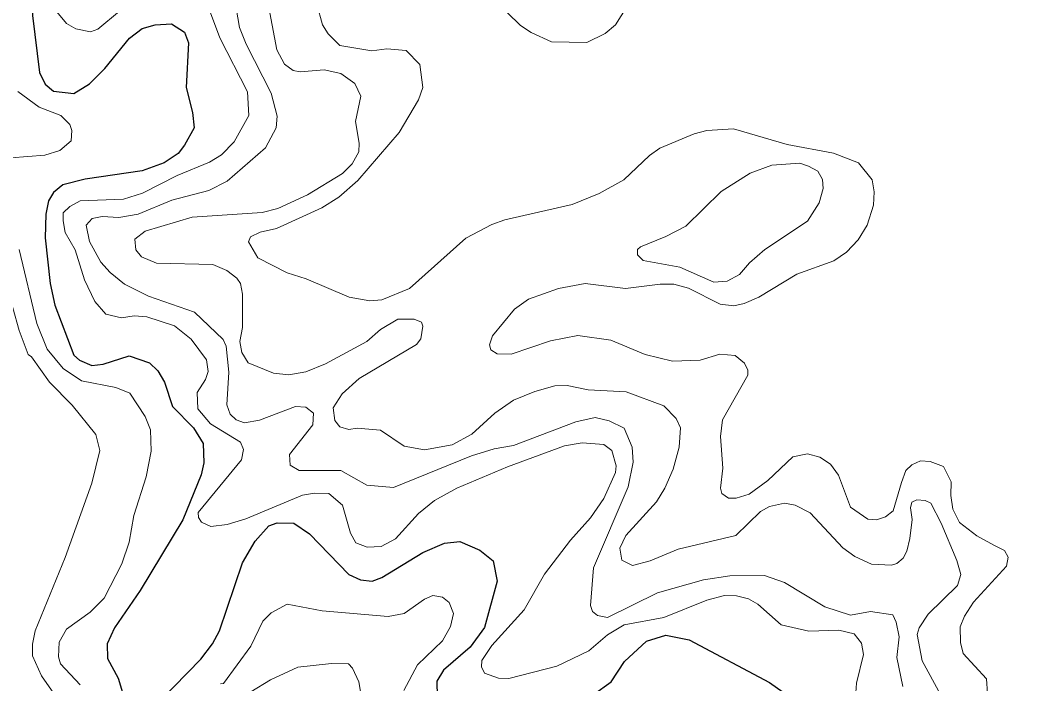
# Model space of a CAD drawing. Extents: x 673.6 to 698.9, y 7012 to 7040.1.
# Drawn here: x 694.546 to 696.209, y 7025.562 to 7026.644 of the extents above; entities that cross this region are included whole.
import ezdxf

# ---------------------------------------------------------------- set-up
doc = ezdxf.new("R2010")
doc.units = 0
doc.header["$LTSCALE"] = 0.032
doc.layers.add('1', color=7, linetype='Continuous', lineweight=25)
doc.layers.add('2', color=7, linetype='Continuous', lineweight=13)

msp = doc.modelspace()

# ---------------------------------------------------------------- linework, layer by layer
at = {"layer": '1'}
for points in [[(694.5675, 7026.8182), (694.5609, 7026.7448), (694.5658, 7026.6522), (694.5772, 7026.5591), (694.5864, 7026.5402), (694.6001, 7026.5288)], [(694.6001, 7026.5288), (694.6334, 7026.5246), (694.6589, 7026.5404), (694.6839, 7026.5653), (694.724, 7026.6151), (694.7449, 7026.6307), (694.7659, 7026.6365), (694.7926, 7026.6386), (694.8138, 7026.6247), (694.8205, 7026.6075), (694.8164, 7026.5344), (694.8272, 7026.4938), (694.8295, 7026.4689), (694.8141, 7026.4402), (694.8033, 7026.427), (694.7808, 7026.4118), (694.7446, 7026.3986), (694.6517, 7026.3849), (694.6152, 7026.3756), (694.6004, 7026.3633), (694.592, 7026.3499), (694.5879, 7026.3278), (694.5865, 7026.2892), (694.5948, 7026.2148), (694.6026, 7026.1794), (694.6334, 7026.0977), (694.6426, 7026.0896), (694.6629, 7026.0809), (694.6812, 7026.0833), (694.7236, 7026.097), (694.7567, 7026.0853), (694.7704, 7026.0724), (694.7811, 7026.0536), (694.7945, 7026.014), (694.8287, 7025.9796), (694.8444, 7025.9538), (694.8452, 7025.9221), (694.8411, 7025.9028), (694.8111, 7025.8292), (694.7413, 7025.7142), (694.6999, 7025.6533), (694.6875, 7025.627), (694.6881, 7025.6031), (694.7054, 7025.5708), (694.7179, 7025.5311)], [(694.7742, 7025.534), (694.8405, 7025.6019), (694.8597, 7025.6268), (694.8709, 7025.648), (694.9084, 7025.7591), (694.929, 7025.7947), (694.9516, 7025.8195), (694.9649, 7025.8242), (694.9922, 7025.8239), (695.0177, 7025.8062), (695.0821, 7025.7401), (695.1008, 7025.7313), (695.1201, 7025.7292), (695.1357, 7025.7355), (695.2026, 7025.7758), (695.238, 7025.7915), (695.2631, 7025.794), (695.2958, 7025.7797), (695.3172, 7025.7623), (695.3241, 7025.7295), (695.3035, 7025.6539), (695.2801, 7025.6216), (695.2364, 7025.5843), (695.2257, 7025.5659), (695.226, 7025.5406)], [(695.4812, 7025.5443), (695.5102, 7025.565), (695.5319, 7025.598), (695.5675, 7025.6315), (695.5993, 7025.641), (695.6374, 7025.6337), (695.7685, 7025.564), (695.8814, 7025.4841)]]:
    msp.add_lwpolyline(points, dxfattribs=at)
at = {"layer": '2'}
for points in [[(694.8886, 7026.7212), (694.9037, 7026.6322), (694.9143, 7026.6052), (694.9552, 7026.5254), (694.9652, 7026.4879), (694.9635, 7026.4688), (694.9461, 7026.4363), (694.8835, 7026.3818), (694.8534, 7026.3664), (694.7931, 7026.3509), (694.7384, 7026.3281), (694.7067, 7026.3227), (694.6797, 7026.324), (694.6632, 7026.3207), (694.6532, 7026.3099), (694.6588, 7026.2835), (694.6774, 7026.2496), (694.6926, 7026.2325)], [(694.8416, 7026.696), (694.8716, 7026.6158), (694.9166, 7026.5274), (694.9188, 7026.4887), (694.8949, 7026.4458), (694.8745, 7026.4249), (694.8547, 7026.4126), (694.8019, 7026.391), (694.7456, 7026.362), (694.7142, 7026.3526), (694.6437, 7026.3496), (694.6269, 7026.3406), (694.616, 7026.3299), (694.6158, 7026.3171), (694.6194, 7026.2982), (694.6353, 7026.2696), (694.6506, 7026.2209), (694.6676, 7026.1855), (694.6853, 7026.1646), (694.711, 7026.1589), (694.7318, 7026.1621), (694.7522, 7026.1603), (694.7975, 7026.1456), (694.8249, 7026.1241), (694.85, 7026.0905), (694.8525, 7026.0712), (694.8483, 7026.0582), (694.8346, 7026.037), (694.8355, 7026.0106), (694.8562, 7025.9861), (694.9051, 7025.9558), (694.91, 7025.9442), (694.9068, 7025.9271), (694.836, 7025.841), (694.8365, 7025.833), (694.8415, 7025.8257), (694.8568, 7025.8187), (694.8836, 7025.8216), (694.9139, 7025.8308), (695.0063, 7025.8695), (695.026, 7025.8728), (695.0495, 7025.872), (695.0718, 7025.8534), (695.0849, 7025.8078), (695.0932, 7025.792), (695.1118, 7025.7848), (695.1346, 7025.7856), (695.1581, 7025.7985), (695.1958, 7025.8397), (695.2217, 7025.8609), (695.258, 7025.8812), (695.3406, 7025.9158), (695.4336, 7025.95), (695.4624, 7025.955), (695.4981, 7025.9521), (695.5109, 7025.9423)], [(695.666, 7026.4645), (695.6451, 7026.4591), (695.5894, 7026.4355), (695.5727, 7026.4236), (695.5306, 7026.3839), (695.4905, 7026.3614), (695.4464, 7026.3436), (695.3363, 7026.3184), (695.3153, 7026.3108), (695.2726, 7026.2886), (695.1808, 7026.2067), (695.1358, 7026.1883), (695.1161, 7026.1868), (695.0823, 7026.1924), (695.0122, 7026.2223), (694.9813, 7026.2321), (694.9333, 7026.2565), (694.9183, 7026.2826), (694.9215, 7026.291), (694.9373, 7026.2986), (694.9642, 7026.3045), (695.0379, 7026.3381), (695.0657, 7026.3555), (695.0969, 7026.3826), (695.164, 7026.4613), (695.1954, 7026.5142), (695.2025, 7026.5344), (695.1976, 7026.572), (695.1753, 7026.595), (695.1438, 7026.5977), (695.1194, 7026.5944), (695.0674, 7026.6033), (695.0482, 7026.6219), (695.039, 7026.6366), (695.03, 7026.6703)], [(695.3402, 7026.6566), (695.362, 7026.6357), (695.3793, 7026.6243), (695.4126, 7026.6091), (695.47, 7026.6077), (695.4999, 7026.6226), (695.517, 7026.6368), (695.5354, 7026.6659)], [(694.6054, 7026.6581), (694.6216, 7026.6388), (694.6368, 7026.6301), (694.6608, 7026.6256), (694.6723, 7026.6296), (694.7076, 7026.6589)], [(694.9529, 7026.6561), (694.9645, 7026.5957), (694.977, 7026.5725), (694.9913, 7026.5624), (695.0028, 7026.5599), (695.0419, 7026.5632), (695.069, 7026.5572), (695.0917, 7026.5409), (695.1015, 7026.5203), (695.0926, 7026.4793), (695.099, 7026.4438), (695.0983, 7026.4295), (695.0874, 7026.41), (695.0714, 7026.3943), (695.0144, 7026.3593), (694.9661, 7026.3369), (694.9408, 7026.3306), (694.8265, 7026.323), (694.7497, 7026.3), (694.7331, 7026.2872), (694.7345, 7026.2696), (694.7435, 7026.2581), (694.7684, 7026.2479), (694.8599, 7026.246), (694.8827, 7026.2362), (694.8994, 7026.2235), (694.905, 7026.2146), (694.9084, 7026.1973), (694.9084, 7026.1433), (694.9044, 7026.1204), (694.9074, 7026.102), (694.918, 7026.0853), (694.9591, 7026.0687), (694.9842, 7026.066), (695.0117, 7026.0706), (695.0438, 7026.0839), (695.1111, 7026.12), (695.1336, 7026.1398), (695.1618, 7026.1568), (695.1884, 7026.1564), (695.2007, 7026.1515), (695.2025, 7026.1452), (695.1994, 7026.1246), (695.1925, 7026.1151), (695.0991, 7026.0599), (695.0712, 7026.0349), (695.0564, 7026.0121), (695.0589, 7025.9912), (695.0675, 7025.9812), (695.0819, 7025.9764), (695.0953, 7025.9787), (695.1338, 7025.9757), (695.1722, 7025.9494), (695.2055, 7025.9436), (695.2504, 7025.9515), (695.2826, 7025.9693), (695.3199, 7026.0032), (695.3508, 7026.0244), (695.3856, 7026.0387), (695.4181, 7026.0477), (695.4381, 7026.0487), (695.4723, 7026.0413), (695.5346, 7026.0379), (695.596, 7026.0151), (695.6158, 7025.9947), (695.6228, 7025.9792), (695.6208, 7025.9477), (695.6112, 7025.912), (695.5976, 7025.8809), (695.5839, 7025.8587), (695.5337, 7025.8039), (695.5239, 7025.7829), (695.5273, 7025.7635), (695.5446, 7025.7547), (695.5738, 7025.7623), (695.6193, 7025.7816), (695.7135, 7025.8037), (695.7538, 7025.8429), (695.7684, 7025.8513), (695.7926, 7025.8565), (695.8099, 7025.853), (695.8345, 7025.8408), (695.8878, 7025.7836), (695.9073, 7025.7694), (695.9345, 7025.757), (695.9673, 7025.7553), (695.9759, 7025.7579), (695.9864, 7025.7668), (695.9925, 7025.7783), (695.9972, 7025.7989), (696.001, 7025.8296), (695.998, 7025.8491), (696.0002, 7025.8581)], [(694.5303, 7026.4198), (694.5859, 7026.4243), (694.6105, 7026.4318), (694.6291, 7026.4477), (694.63, 7026.4642), (694.6267, 7026.4741), (694.6123, 7026.4886), (694.577, 7026.5025), (694.5419, 7026.5279)], [(695.9356, 7026.3839), (695.9132, 7026.4114), (695.8728, 7026.4274), (695.797, 7026.4418), (695.7097, 7026.4669), (695.666, 7026.4645)], [(696.1238, 7025.5458), (696.1221, 7025.5701), (696.0844, 7025.6111), (696.0801, 7025.6291), (696.0795, 7025.6547), (696.0861, 7025.6723), (696.1008, 7025.6948), (696.1548, 7025.7538), (696.1574, 7025.7685), (696.1517, 7025.7794), (696.1352, 7025.7876), (696.1066, 7025.803), (696.0781, 7025.825), (696.0672, 7025.8468), (696.0639, 7025.8688), (696.0646, 7025.8911), (696.0521, 7025.9163), (696.0302, 7025.9245), (696.0144, 7025.9254), (696.0002, 7025.9189), (695.9908, 7025.9096), (695.9837, 7025.8904), (695.97, 7025.8441), (695.9577, 7025.8343), (695.9429, 7025.8293), (695.9287, 7025.8303), (695.9002, 7025.85), (695.8807, 7025.9021), (695.8678, 7025.9201), (695.8504, 7025.9314), (695.8304, 7025.9368), (695.8065, 7025.9318), (695.7654, 7025.8934), (695.7349, 7025.8714), (695.714, 7025.8648), (695.7015, 7025.8647), (695.6906, 7025.8722), (695.6884, 7025.8807), (695.6923, 7025.9136), (695.6884, 7025.9652), (695.6913, 7025.9926), (695.7327, 7026.0655), (695.7327, 7026.0737), (695.7277, 7026.0848), (695.7122, 7026.0971), (695.6872, 7026.0996), (695.6549, 7026.0898), (695.61, 7026.0883), (695.5655, 7026.0992), (695.5095, 7026.1222), (695.4553, 7026.13), (695.411, 7026.1215), (695.3469, 7026.0997), (695.3242, 7026.1003), (695.3134, 7026.1066), (695.3115, 7026.1147), (695.3161, 7026.1292), (695.3525, 7026.173), (695.3752, 7026.1891), (695.4241, 7026.2069), (695.4674, 7026.2146), (695.5331, 7026.2065), (695.5901, 7026.2139), (695.612, 7026.2139), (695.636, 7026.2071), (695.688, 7026.1811), (695.7101, 7026.1786), (695.727, 7026.1821), (695.7511, 7026.1926), (695.8129, 7026.2301), (695.8733, 7026.252), (695.894, 7026.2659), (695.9131, 7026.286), (695.9274, 7026.3101), (695.938, 7026.3426), (695.9389, 7026.3646), (695.9356, 7026.3839)], [(694.6438, 7025.56), (694.6114, 7025.5944), (694.6086, 7025.6061), (694.6095, 7025.6299), (694.6213, 7025.6512), (694.6601, 7025.6785), (694.6831, 7025.7016), (694.7119, 7025.7575), (694.7237, 7025.7927), (694.7313, 7025.8362), (694.7516, 7025.8995), (694.7597, 7025.9415), (694.7582, 7025.976), (694.7499, 7025.9978), (694.7248, 7026.0357), (694.7021, 7026.045), (694.6457, 7026.0558), (694.6157, 7026.0759), (694.5899, 7026.1075), (694.5728, 7026.1494), (694.5444, 7026.2705)], [(694.514, 7026.2311), (694.5233, 7026.2122), (694.544, 7026.1384), (694.5587, 7026.099), (694.5642, 7026.0952), (694.5935, 7026.0539), (694.6305, 7026.0161), (694.6694, 7025.9686), (694.6758, 7025.9423), (694.6627, 7025.8892), (694.6192, 7025.7676), (694.5703, 7025.648), (694.5659, 7025.6267), (694.5659, 7025.6072), (694.5806, 7025.5751), (694.6424, 7025.4863)], [(694.6926, 7026.2325), (694.716, 7026.2135), (694.7553, 7026.194), (694.83, 7026.168), (694.8769, 7026.1235), (694.8821, 7026.1125)], [(694.8821, 7026.1125), (694.8863, 7026.0704), (694.8832, 7026.0168), (694.8886, 7026.0014), (694.8984, 7025.9922), (694.9115, 7025.9878), (694.936, 7025.992), (694.9947, 7026.0141), (695.0117, 7026.0133), (695.0242, 7026.0034), (695.0231, 7025.9844), (694.985, 7025.9357), (694.9863, 7025.9185), (695.001, 7025.91), (695.0687, 7025.9098), (695.1114, 7025.886), (695.155, 7025.882), (695.2821, 7025.9338), (695.3189, 7025.9452), (695.3504, 7025.9503), (695.4525, 7025.9893), (695.4837, 7025.996), (695.5067, 7025.9909), (695.5311, 7025.9789), (695.5443, 7025.9476), (695.5461, 7025.9235), (695.5374, 7025.8834), (695.4812, 7025.7509), (695.4764, 7025.6896), (695.4796, 7025.68), (695.4878, 7025.6732), (695.5037, 7025.6701), (695.5853, 7025.7104), (695.6604, 7025.7315), (695.7035, 7025.7381), (695.7602, 7025.7386), (695.7929, 7025.7271), (695.8583, 7025.6876), (695.9003, 7025.674), (695.9332, 7025.6797), (695.9692, 7025.6746), (695.9751, 7025.6624), (695.9799, 7025.6386), (695.976, 7025.6046), (695.9857, 7025.5576)], [(695.5109, 7025.9423), (695.5182, 7025.9172), (695.5171, 7025.9067), (695.4982, 7025.864), (695.4763, 7025.8326), (695.4434, 7025.7959)], [(696.0002, 7025.8581), (696.0085, 7025.8619), (696.022, 7025.8611), (696.0317, 7025.8566), (696.0482, 7025.8236), (696.0736, 7025.7631)], [(695.4434, 7025.7959), (695.401, 7025.7408), (695.3682, 7025.6827), (695.3151, 7025.6241), (695.2989, 7025.5996), (695.2986, 7025.5893), (695.3032, 7025.5793), (695.3264, 7025.5713), (695.3431, 7025.5705), (695.4215, 7025.5907), (695.4737, 7025.6158), (695.504, 7025.6417), (695.5309, 7025.6583), (695.5957, 7025.6701), (695.666, 7025.698), (695.6949, 7025.706), (695.7146, 7025.7052), (695.7342, 7025.7003), (695.7494, 7025.6918), (695.7873, 7025.6583), (695.8326, 7025.6477), (695.8813, 7025.6493), (695.9065, 7025.6436), (695.9184, 7025.6283), (695.9216, 7025.6098), (695.91, 7025.5627), (695.9086, 7025.5403)], [(696.0736, 7025.7631), (696.0803, 7025.7403), (696.075, 7025.7221), (696.0272, 7025.6756), (696.0124, 7025.653), (696.0089, 7025.6424), (696.0173, 7025.5993), (696.0473, 7025.5442), (696.054, 7025.51), (696.0509, 7025.488), (696.0261, 7025.4245), (696.0279, 7025.4063), (696.0362, 7025.3971), (696.0529, 7025.393), (696.0643, 7025.3937), (696.1176, 7025.4103), (696.1722, 7025.4351), (696.2045, 7025.4422), (696.2164, 7025.4411)], [(695.1717, 7025.5508), (695.1938, 7025.5926), (695.2347, 7025.6321), (695.2477, 7025.6551), (695.2528, 7025.6763), (695.2459, 7025.6946), (695.2348, 7025.703), (695.219, 7025.706), (695.2053, 7025.7001), (695.1723, 7025.6764), (695.1464, 7025.6714), (695.0384, 7025.6806), (694.9816, 7025.6919), (694.955, 7025.6776), (694.9418, 7025.6638), (694.922, 7025.6232), (694.8774, 7025.5625), (694.8724, 7025.562)], [(694.9222, 7025.5488), (694.9541, 7025.5683), (694.9989, 7025.5891), (695.0538, 7025.595), (695.0814, 7025.5942), (695.0882, 7025.5872), (695.0984, 7025.5652), (695.1088, 7025.5055)]]:
    msp.add_lwpolyline(points, dxfattribs=at)
msp.add_lwpolyline([(695.6895, 7026.3647), (695.6318, 7026.3085), (695.5993, 7026.2913), (695.5579, 7026.2748), (695.5528, 7026.2702), (695.553, 7026.2616), (695.5624, 7026.2524), (695.6219, 7026.2414), (695.6774, 7026.217), (695.6992, 7026.2186), (695.7192, 7026.2293), (695.7354, 7026.2485), (695.7606, 7026.2705), (695.83, 7026.3163), (695.8495, 7026.3464), (695.8559, 7026.37), (695.8547, 7026.3846), (695.8472, 7026.3981), (695.8316, 7026.406), (695.8178, 7026.4111), (695.7722, 7026.4077), (695.7368, 7026.395)], close=True, dxfattribs=at)

doc.saveas('drawing.dxf')
